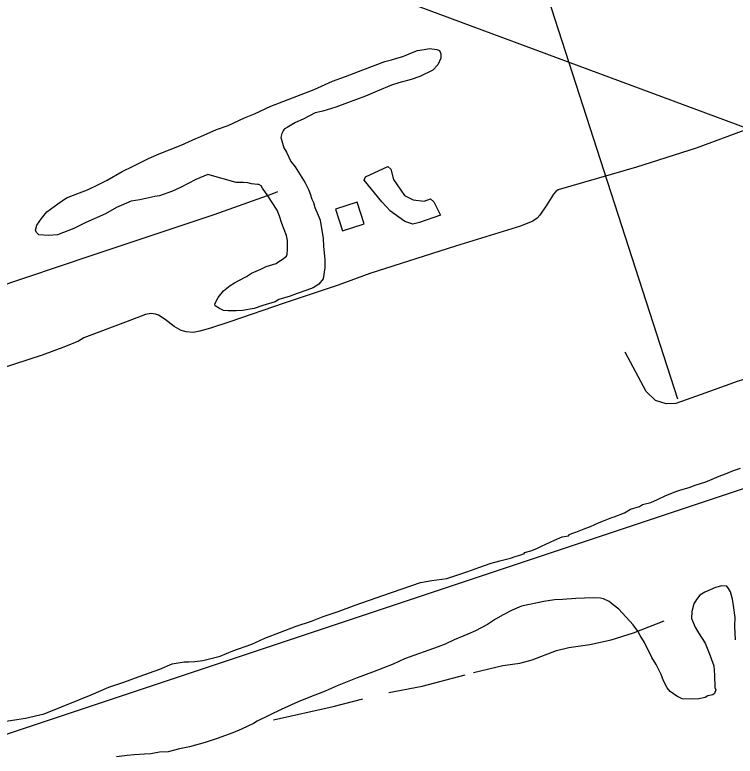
# Model space of a CAD drawing. Extents: x 3250478 to 3288318, y 788638 to 816472.
# Drawn here: x 3268052 to 3269327, y 797497 to 798809 of the extents above; entities that cross this region are included whole.
import ezdxf

# ---------------------------------------------------------------- set-up
doc = ezdxf.new("R2010")
doc.units = 0
for name, color, linetype in [('V-BLDG-OTLN', 7, 'Continuous'), ('V-DTCH-CNTR', 7, 'Continuous'), ('V-ROAD-CNTR', 7, 'Continuous'), ('V-SITE-VEGE', 7, 'Continuous'), ('V-TOPO-SHOR', 7, 'Continuous'), ('V-UTIL-LINE', 7, 'Continuous')]:
    doc.layers.add(name, color=color, linetype=linetype)

msp = doc.modelspace()

# ---------------------------------------------------------------- linework, layer by layer
at = {"layer": 'V-BLDG-OTLN'}
msp.add_lwpolyline([(3268670.2, 798439.4), (3268657.9, 798477.4), (3268619.8, 798465.1), (3268632.1, 798427)], close=True, dxfattribs=at)
at = {"layer": 'V-DTCH-CNTR'}
msp.add_lwpolyline([(3269540.8, 798220.4), (3269474.4, 798203.2), (3269397.6, 798181.4), (3269330.7, 798160.3), (3269266.8, 798136.9), (3269221.8, 798121.3), (3269205, 798120.4), (3269185.8, 798126.6), (3269169.8, 798142.6), (3269132.6, 798212.2)], dxfattribs=at)
at = {"layer": 'V-ROAD-CNTR'}
msp.add_lwpolyline([(3269343.9, 798605), (3269257.9, 798573.2), (3269152.7, 798539.4), (3269013.7, 798499.2), (3269009.6, 798496.6), (3269005.7, 798491.8), (3268993.9, 798472.6), (3268981.1, 798454.8), (3268976.5, 798449.5), (3268969.1, 798443.7), (3268947.2, 798435.1), (3268832.2, 798399.7), (3268680.3, 798351.4), (3268624.6, 798330.7), (3268529, 798298.5), (3268432.8, 798265.6), (3268398.5, 798254.2), (3268379.7, 798249.2), (3268368, 798246.9), (3268355.5, 798247.7), (3268346.3, 798250.3), (3268334, 798257.6), (3268318, 798270.1), (3268306.2, 798277.4), (3268301.1, 798279.4), (3268292.8, 798280.7), (3268283.2, 798278.7), (3268248, 798265.3), (3268174.2, 798237.6), (3268164.9, 798231.6), (3268141.7, 798222.2), (3268100.5, 798206.9), (3268001.8, 798174.9)], dxfattribs=at)
at = {"layer": 'V-SITE-VEGE'}
for points in [[(3268242.1, 798531.7), (3268261.6, 798541.1), (3268288.7, 798554.7), (3268307.4, 798563.2), (3268346.4, 798578.5), (3268372.7, 798590.4), (3268381.2, 798593.8), (3268409.2, 798606.5), (3268429.5, 798613.3), (3268458.4, 798626.9), (3268476.2, 798633.7), (3268505, 798647.3), (3268582.2, 798677.1), (3268614.4, 798691.5), (3268637.3, 798700), (3268667.9, 798711.9), (3268706.9, 798726.4), (3268718.8, 798729.8), (3268728.1, 798732.3), (3268739.1, 798735.7), (3268756.9, 798743.4), (3268764.6, 798745.9), (3268776.4, 798747.6), (3268785.8, 798749.4), (3268799.3, 798747.7), (3268803.6, 798746), (3268806.1, 798740), (3268806.1, 798732.4), (3268801.1, 798720.5), (3268791.7, 798711.2), (3268768.8, 798700.1), (3268753.6, 798695), (3268731.5, 798689.1), (3268718.8, 798684.8), (3268693.3, 798673.8), (3268673, 798665.3), (3268640.8, 798653.4), (3268620.4, 798645.7)], [(3268620.4, 798645.7), (3268597.5, 798638.9), (3268583.9, 798635.5), (3268562.7, 798624.5), (3268549.2, 798618.5), (3268533.9, 798610), (3268528.8, 798606.6), (3268527.1, 798604.1), (3268524.6, 798599), (3268522.9, 798592.2), (3268524.6, 798586.2), (3268528, 798573.5), (3268533.1, 798565.9), (3268540.7, 798549.8), (3268548.4, 798540.4), (3268566.2, 798511.6), (3268572.2, 798499.7), (3268574.7, 798492.1), (3268578.1, 798482.8), (3268580.7, 798476.8), (3268583.2, 798468.4), (3268589.2, 798454.8), (3268592.6, 798445.5), (3268594.3, 798434.4), (3268597.7, 798414.1), (3268598.5, 798398.8), (3268601.1, 798375.9), (3268601.1, 798361.5), (3268597.7, 798342), (3268590.1, 798332.6), (3268579.9, 798325.8), (3268568.9, 798321.6), (3268551.9, 798315.6), (3268539.2, 798311.4), (3268519.7, 798305.4), (3268512.9, 798301.2), (3268490.9, 798294.4), (3268475.6, 798289.2), (3268455.3, 798285.8), (3268444.2, 798285), (3268429.8, 798285), (3268421.3, 798285.8), (3268414.5, 798289.2), (3268406.9, 798294.3), (3268406, 798297.7), (3268412, 798308.7), (3268421.3, 798320.6), (3268433.2, 798329.9), (3268440.8, 798335), (3268447.6, 798338.4), (3268462, 798346.1), (3268471.3, 798352), (3268487.4, 798358.8), (3268496.8, 798363.9), (3268514.6, 798369), (3268519.7, 798372.4), (3268525.6, 798375.8), (3268533.2, 798381.8), (3268534.1, 798385.2), (3268534.9, 798393.7), (3268534.9, 798409.8), (3268533.2, 798418.3), (3268524.7, 798439.5), (3268520.4, 798453), (3268516.2, 798463.2), (3268500.1, 798488.7), (3268490.7, 798502.2), (3268488.2, 798506.5), (3268483.9, 798509), (3268481.4, 798509), (3268471.2, 798509.8), (3268464.4, 798511.5), (3268456.8, 798512.4), (3268444, 798512.4), (3268394, 798526.7), (3268372.8, 798517.4), (3268345.6, 798503.8), (3268331.2, 798497), (3268308.3, 798488.5), (3268299.8, 798487.6), (3268273.5, 798481.7), (3268258.3, 798479.1), (3268232, 798468.1), (3268212.5, 798457), (3268177.7, 798441.7), (3268156.5, 798430.7), (3268127.6, 798419.6), (3268111.5, 798418.8), (3268094.6, 798419.6), (3268090.3, 798423.8), (3268088.6, 798428.1), (3268091.2, 798436.6), (3268099.6, 798448.5), (3268109, 798460.3), (3268128.5, 798474.8), (3268143.7, 798485), (3268166.6, 798494.3), (3268181, 798499.4), (3268200.5, 798508.8), (3268215.8, 798516.4), (3268242.1, 798531.7)], [(3269142, 797933.8), (3269157.6, 797938.8), (3269163.2, 797942), (3269177.6, 797945.9), (3269189.8, 797951), (3269204.3, 797958.2), (3269212.1, 797961.2), (3269222.1, 797965.3), (3269231, 797968.3), (3269245.4, 797972.2), (3269256.5, 797976.3), (3269275.3, 797982.3), (3269282, 797985.3), (3269298.7, 797992.5), (3269309.8, 797996.5), (3269324.3, 798002.6), (3269336.5, 798006.6)], [(3268036.7, 797558.7), (3268055.5, 797561.4), (3268071, 797564.2), (3268104.1, 797571.9), (3268165.3, 797596.3), (3268187.5, 797605.5), (3268218.7, 797618.8), (3268245.3, 797627.8), (3268272, 797637.9), (3268308.6, 797651), (3268330.9, 797660.2), (3268351.9, 797663.9), (3268359.5, 797663.6), (3268370.5, 797664.4), (3268384.9, 797666.1), (3268415.8, 797673.9), (3268438.1, 797683.1), (3268471.4, 797695.2), (3268494.8, 797705.4), (3268550.3, 797726.7), (3268577, 797735.7), (3268598.1, 797743.8), (3268624.7, 797752.8), (3268654.7, 797764), (3268703.6, 797781), (3268770.2, 797804.2), (3268790, 797807.9), (3268816.5, 797811.5), (3268854.2, 797823.4), (3268873.1, 797830.5), (3268895.3, 797838.6), (3268910.8, 797842.5), (3268929.6, 797847.3), (3268937.4, 797850.4), (3268946.2, 797852.3), (3268954, 797855.3), (3268954.1, 797857.5), (3268965.2, 797860.5), (3268976.3, 797864.5), (3268978.5, 797865.5), (3268984.1, 797868.7), (3269007.5, 797878.9), (3269020.8, 797885), (3269031.9, 797886.9), (3269034.1, 797889), (3269040.8, 797892.1), (3269045.2, 797893), (3269059.7, 797899.2), (3269070.8, 797903.2), (3269086.4, 797910.4), (3269094.2, 797913.4), (3269108.7, 797919.5), (3269113.1, 797920.5), (3269130.9, 797927.6), (3269142, 797933.8)], [(3269327.8, 797702.9), (3269326.4, 797727.1), (3269326.9, 797742.4), (3269324.3, 797763.4), (3269322.4, 797774.4), (3269318.5, 797787.7), (3269315.4, 797793.3), (3269312.2, 797797.8), (3269303.4, 797798.1), (3269292.4, 797795.1), (3269273.4, 797786.9), (3269264.5, 797781.7), (3269258.8, 797774.2), (3269254.1, 797766.7), (3269250.4, 797752.6), (3269250, 797740.5), (3269256.1, 797724.9), (3269262.4, 797714.8), (3269273.9, 797696.9), (3269281, 797679.1), (3269289, 797656.9), (3269290.7, 797640.4), (3269291.1, 797618.4), (3269293.1, 797614), (3269290.7, 797607.5), (3269287.4, 797605.4), (3269278.5, 797603.5), (3269274.1, 797600.3), (3269263, 797598.5), (3269252, 797597.7), (3269233.4, 797598.3), (3269223.6, 797603), (3269211.8, 797611.1), (3269206.6, 797617.8), (3269200.4, 797630.1), (3269196.3, 797641.2), (3269187, 797659.1), (3269179.7, 797671.4), (3269166.3, 797698.2), (3269159, 797710.5), (3269154.9, 797718.3), (3269146.5, 797729.5), (3269121, 797756.7), (3269111.4, 797764.7), (3269103.9, 797770.4), (3269094.1, 797775.1), (3269088.7, 797776.4)], [(3269088.7, 797776.4), (3269075.5, 797776.8), (3269044.8, 797775.6), (3269021.7, 797774.1), (3269007.4, 797773.5), (3268988.6, 797770.8), (3268948.8, 797762.2), (3268932.1, 797755.1), (3268916.5, 797746.8), (3268903.1, 797739.5), (3268888.5, 797730.1), (3268867.3, 797718.7), (3268853.9, 797712.6), (3268829.5, 797702.4), (3268813.9, 797695.2), (3268801.6, 797690.1), (3268741.7, 797669), (3268721.6, 797659.7), (3268685, 797645.5), (3268658.3, 797635.4), (3268622.7, 797621.2), (3268601.6, 797612), (3268572.7, 797600.8), (3268553.7, 797592.7), (3268523.7, 797579.4), (3268481.3, 797558.8), (3268474.6, 797554.6), (3268453.4, 797544.3), (3268437.8, 797538.2), (3268410.1, 797528.1), (3268389, 797521.1), (3268361.3, 797513.2), (3268343.6, 797509.4), (3268323.7, 797504.5), (3268308.3, 797503.9), (3268292.9, 797501.1), (3268281.9, 797500.4), (3268263.1, 797498.8), (3268251, 797498.1), (3268232.3, 797495.4)]]:
    msp.add_lwpolyline(points, dxfattribs=at)
at = {"layer": 'V-TOPO-SHOR'}
msp.add_line((3268817.6, 799392), (3269225, 798129.2), dxfattribs=at)
for points in [[(3268701.5, 798478.2), (3268670.3, 798516.4), (3268672.6, 798522.7), (3268712.6, 798540.8), (3268717.8, 798535.9), (3268722.3, 798517.9), (3268742, 798489.1), (3268757.2, 798481.4), (3268776.9, 798479.5), (3268788.1, 798483.3), (3268794, 798478.3), (3268805.7, 798454.3), (3268768.6, 798441.6), (3268756.8, 798438.6), (3268742.2, 798443.6), (3268716.9, 798461.9), (3268701.5, 798478.2)], [(3267287.8, 798148.2), (3267378.9, 798168.6), (3267451.4, 798175.1), (3267509.2, 798186.2), (3267615.6, 798206), (3267676.5, 798214.9), (3267721.8, 798226.9), (3267859.9, 798272.4), (3268013.1, 798324.5), (3268188.8, 798383.7), (3268405.1, 798456), (3268507.6, 798492.2), (3268517.6, 798496.6)], [(3269566.1, 798044.7), (3267830.8, 797466.8), (3267512.7, 797317.5), (3267353.6, 797279), (3267161, 797886.3), (3267117.7, 798098.4)], [(3268863.7, 797645.1), (3268915.8, 797657.4), (3268946, 797661.1), (3268968, 797667.4), (3269010.8, 797683.8), (3269032.4, 797688.8), (3269070.1, 797694.4), (3269107.6, 797702.8), (3269147.3, 797715), (3269201.6, 797736.4)], [(3268713.8, 797609.2), (3268773, 797620.4), (3268849.1, 797640.7)], [(3268509.7, 797561.2), (3268615.3, 797584.9), (3268667.8, 797598)]]:
    msp.add_lwpolyline(points, dxfattribs=at)
at = {"layer": 'V-UTIL-LINE'}
msp.add_lwpolyline([(3271779.1, 797708), (3269520, 798544.3), (3266561, 799643.4), (3262119.9, 801273.8), (3257978.5, 802819)], dxfattribs=at)

doc.saveas('drawing.dxf')
